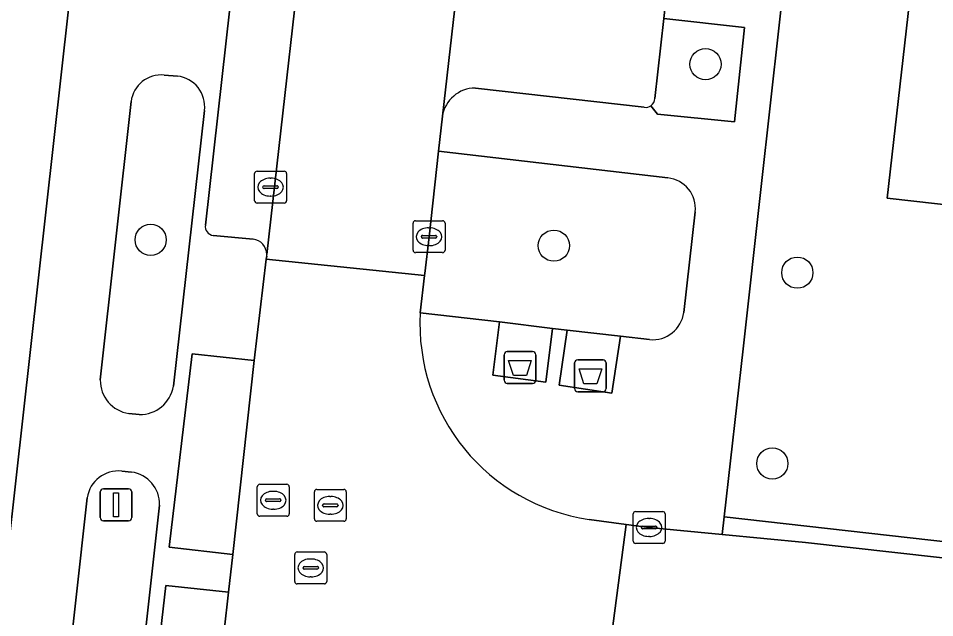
# Model space of a CAD drawing. Extents: x 161928 to 163071, y 386474 to 387428.
# Drawn here: x 162098.94 to 162127.67, y 387093.2 to 387112 of the extents above; entities that cross this region are included whole.
import ezdxf

# ---------------------------------------------------------------- set-up
doc = ezdxf.new("R2010")
doc.units = 0
for name, color, linetype in [('IMGEO_Afval_apart_plaats', 7, 'Continuous'), ('IMGEO_Boom', 7, 'Continuous'), ('IMGEO_Erf', 7, 'Continuous'), ('IMGEO_Groenvoorziening', 7, 'Continuous'), ('IMGEO_Kolk', 7, 'Continuous'), ('IMGEO_Lichtmast', 7, 'Continuous'), ('IMGEO_Parkeervlak_open', 7, 'Continuous'), ('IMGEO_Rijbaan_lokaal_gesloten', 7, 'Continuous'), ('IMGEO_Rijbaan_lokaal_open', 7, 'Continuous'), ('IMGEO_Rioolput', 7, 'Continuous'), ('IMGEO_Voetpad_gesloten', 7, 'Continuous'), ('IMGEO_Voetpad_open', 7, 'Continuous')]:
    doc.layers.add(name, color=color, linetype=linetype)

msp = doc.modelspace()

# ---------------------------------------------------------------- linework, layer by layer
at = {"layer": 'IMGEO_Afval_apart_plaats'}
for p, q in [((162114.269, 387101.546), (162115.059, 387101.546)), ((162115.059, 387101.546), (162114.269, 387101.546)), ((162114.169, 387100.646), (162114.169, 387101.446)), ((162114.169, 387101.446), (162114.169, 387100.646)), ((162115.159, 387101.446), (162115.159, 387100.646)), ((162115.159, 387100.646), (162115.159, 387101.446)), ((162116.481, 387101.287), (162117.271, 387101.287)), ((162117.271, 387101.287), (162116.481, 387101.287)), ((162116.381, 387100.387), (162116.381, 387101.187)), ((162116.381, 387101.187), (162116.381, 387100.387)), ((162117.371, 387101.187), (162117.371, 387100.387)), ((162117.371, 387100.387), (162117.371, 387101.187)), ((162115.059, 387100.546), (162114.269, 387100.546)), ((162114.269, 387100.546), (162115.059, 387100.546)), ((162117.271, 387100.287), (162116.481, 387100.287)), ((162116.481, 387100.287), (162117.271, 387100.287))]:
    msp.add_line(p, q, dxfattribs=at)
for points in [[(162114.312, 387101.26), (162115.016, 387101.26), (162114.867, 387100.79), (162114.461, 387100.79), (162114.312, 387101.26)], [(162116.524, 387101.001), (162117.228, 387101.001), (162117.079, 387100.531), (162116.673, 387100.531), (162116.524, 387101.001)]]:
    msp.add_lwpolyline(points, dxfattribs=at)
for centre, start, end in [((162114.269, 387101.446), 90, 180), ((162114.269, 387101.446), 90, 180), ((162115.059, 387101.446), 0, 90), ((162115.059, 387101.446), 360, 90), ((162116.481, 387101.187), 90, 180), ((162116.481, 387101.187), 90, 180), ((162117.271, 387101.187), 0, 90), ((162117.271, 387101.187), 360, 90), ((162114.269, 387100.646), 180, 270), ((162114.269, 387100.646), 180, 270), ((162115.059, 387100.646), 270, 0), ((162115.059, 387100.646), 270, 0), ((162116.481, 387100.387), 180, 270), ((162116.481, 387100.387), 180, 270), ((162117.271, 387100.387), 270, 0), ((162117.271, 387100.387), 270, 0)]:
    msp.add_arc(centre, 0.1, start, end, dxfattribs=at)
at = {"layer": 'IMGEO_Boom'}
for centre in [(162120.483, 387110.556), (162103.088, 387105.05), (162115.73, 387104.867), (162123.362, 387104.019), (162122.578, 387098.032)]:
    msp.add_circle(centre, 0.489, dxfattribs=at)
at = {"layer": 'IMGEO_Erf'}
msp.add_lwpolyline([(162097.649, 387086.723), (162101.718, 387123.058), (162097.843, 387123.48)], dxfattribs=at)
at = {"layer": 'IMGEO_Groenvoorziening'}
for points in [[(162147.632, 387109.743), (162148.715, 387109.615), (162148.761, 387110.002), (162150.094, 387109.847), (162150.265, 387111.327), (162148.01, 387111.589), (162148.324, 387114.291), (162150.578, 387114.029), (162151.927, 387125.641), (162149.642, 387125.907), (162149.082, 387120.965), (162128.095, 387123.286), (162130.158, 387141.956), (162130.784, 387141.887), (162131.84, 387151.186), (162127.241, 387151.764), (162123.607, 387119.13), (162127.577, 387118.679), (162126.18, 387106.357), (162132.489, 387105.642), (162131.78, 387099.381), (162140.424, 387098.403), (162139.952, 387094.229), (162145.679, 387093.582)], [(162139.952, 387094.229), (162140.424, 387098.403), (162131.78, 387099.381), (162132.489, 387105.642), (162126.18, 387106.357), (162127.577, 387118.679), (162123.607, 387119.13), (162123.354, 387116.854), (162122.226, 387106.719), (162121.659, 387101.629), (162121.073, 387096.363)]]:
    msp.add_lwpolyline(points, close=True, dxfattribs=at)
for points in [[(162118.771, 387109.256), (162118.978, 387108.991), (162121.39, 387108.745), (162121.706, 387111.709), (162119.178, 387111.993)], [(162119.178, 387111.993), (162118.893, 387109.481)], [(162103.927, 387110.184), (162103.515, 387110.216)], [(162102.475, 387109.384), (162101.509, 387100.655)], [(162103.8, 387100.457), (162104.776, 387109.108)], [(162119.304, 387106.991), (162112.111, 387107.829), (162111.816, 387105.147), (162111.682, 387103.994), (162111.675, 387103.932), (162111.54, 387102.764), (162114.022, 387102.479), (162115.69, 387102.273), (162116.145, 387102.22), (162117.817, 387102.027), (162118.73, 387101.921)], [(162119.801, 387102.775), (162120.159, 387105.931)], [(162102.405, 387099.606), (162102.729, 387099.574)], [(162102.489, 387097.766), (162102.182, 387097.798)], [(162101.096, 387096.961), (162100.044, 387087.42)], [(162102.325, 387087.304), (162103.367, 387096.733)]]:
    msp.add_lwpolyline(points, dxfattribs=at)
for centre, radius, start, end in [((162103.416, 387109.274), 0.947, 83.9781, 173.3416), ((162103.818, 387109.225), 0.965, 353.0363, 83.513), ((162118.611, 387109.489), 0.283, 304.5975, 358.4674), ((162119.202, 387106.034), 0.963, 353.8838, 83.8957), ((162118.825, 387102.9), 0.984, 264.4396, 352.6972), ((162102.543, 387100.631), 1.034, 178.648, 262.3564), ((162102.762, 387100.625), 1.051, 268.1896, 350.819), ((162102.083, 387096.803), 1, 84.3269, 170.9173), ((162102.353, 387096.761), 1.014, 358.411, 82.3149)]:
    msp.add_arc(centre, radius, start, end, dxfattribs=at)
at = {"layer": 'IMGEO_Kolk'}
for p, q in [((162106.347, 387106.276), (162106.347, 387107.128)), ((162106.422, 387107.202), (162107.274, 387107.202)), ((162106.835, 387106.982), (162106.86, 387106.982)), ((162107.348, 387107.128), (162107.348, 387106.276)), ((162106.606, 387106.696), (162106.606, 387106.708)), ((162106.649, 387106.745), (162107.047, 387106.745)), ((162107.09, 387106.708), (162107.09, 387106.696)), ((162107.044, 387106.659), (162106.646, 387106.659)), ((162106.858, 387106.422), (162106.833, 387106.422)), ((162107.274, 387106.202), (162106.422, 387106.202)), ((162111.315, 387104.721), (162111.315, 387105.573)), ((162111.39, 387105.647), (162112.242, 387105.647)), ((162112.316, 387105.573), (162112.316, 387104.721)), ((162111.803, 387105.427), (162111.828, 387105.427)), ((162111.574, 387105.141), (162111.574, 387105.153)), ((162112.012, 387105.104), (162111.614, 387105.104)), ((162111.617, 387105.19), (162112.015, 387105.19)), ((162112.058, 387105.153), (162112.058, 387105.141)), ((162111.826, 387104.867), (162111.801, 387104.867)), ((162112.242, 387104.647), (162111.39, 387104.647)), ((162118.214, 387095.602), (162118.214, 387096.454)), ((162118.289, 387096.528), (162119.141, 387096.528)), ((162119.215, 387096.454), (162119.215, 387095.602)), ((162118.516, 387096.071), (162118.914, 387096.071)), ((162118.702, 387096.308), (162118.727, 387096.308)), ((162118.473, 387096.022), (162118.473, 387096.034)), ((162118.911, 387095.985), (162118.513, 387095.985)), ((162118.957, 387096.034), (162118.957, 387096.022)), ((162119.141, 387095.528), (162118.289, 387095.528)), ((162118.725, 387095.748), (162118.7, 387095.748))]:
    msp.add_line(p, q, dxfattribs=at)
for points in [[(162106.347, 387106.276), (162106.347, 387107.128)], [(162106.422, 387107.202), (162107.274, 387107.202)], [(162107.348, 387107.128), (162107.348, 387106.276)], [(162107.274, 387106.202), (162106.422, 387106.202)], [(162111.315, 387104.721), (162111.315, 387105.573)], [(162111.39, 387105.647), (162112.242, 387105.647)], [(162112.316, 387105.573), (162112.316, 387104.721)], [(162112.242, 387104.647), (162111.39, 387104.647)], [(162118.214, 387095.602), (162118.214, 387096.454)], [(162118.289, 387096.528), (162119.141, 387096.528)], [(162119.215, 387096.454), (162119.215, 387095.602)], [(162119.141, 387095.528), (162118.289, 387095.528)]]:
    msp.add_lwpolyline(points, dxfattribs=at)
for centre, radius, start, end in [((162106.424, 387107.126), 0.0765, 91.552, 178.448), ((162106.424, 387107.126), 0.0765, 91.552, 178.448), ((162107.272, 387107.126), 0.0765, 1.552, 88.448), ((162107.272, 387107.126), 0.0765, 1.552, 88.448), ((162106.646, 387106.705), 0.0403, 85.8775, 175.7526), ((162106.643, 387106.695), 0.0366, 178.938, 274.7102), ((162107.047, 387106.702), 0.043, 264.8664, 352.4533), ((162107.051, 387106.707), 0.0386, 1.7309, 96.639), ((162106.424, 387106.278), 0.0765, 181.552, 268.448), ((162106.424, 387106.278), 0.0765, 181.552, 268.448), ((162107.272, 387106.278), 0.0765, 271.552, 358.448), ((162107.272, 387106.278), 0.0765, 271.552, 358.448), ((162111.392, 387105.571), 0.0765, 91.552, 178.448), ((162111.392, 387105.571), 0.0765, 91.552, 178.448), ((162112.24, 387105.571), 0.0765, 1.552, 88.448), ((162112.24, 387105.571), 0.0765, 1.552, 88.448), ((162111.614, 387105.15), 0.0403, 85.8775, 175.7526), ((162111.611, 387105.14), 0.0366, 178.938, 274.7102), ((162112.015, 387105.147), 0.043, 264.8664, 352.4533), ((162112.019, 387105.152), 0.0386, 1.7309, 96.639), ((162111.392, 387104.723), 0.0765, 181.552, 268.448), ((162111.392, 387104.723), 0.0765, 181.552, 268.448), ((162112.24, 387104.723), 0.0765, 271.552, 358.448), ((162112.24, 387104.723), 0.0765, 271.552, 358.448), ((162118.291, 387096.452), 0.0765, 91.552, 178.448), ((162118.291, 387096.452), 0.0765, 91.552, 178.448), ((162119.139, 387096.452), 0.0765, 1.552, 88.448), ((162119.139, 387096.452), 0.0765, 1.552, 88.448), ((162118.513, 387096.031), 0.0403, 85.8775, 175.7526), ((162118.918, 387096.033), 0.0386, 1.7309, 96.639), ((162118.51, 387096.021), 0.0366, 178.938, 274.7102), ((162118.914, 387096.028), 0.043, 264.8664, 352.4533), ((162118.291, 387095.604), 0.0765, 181.552, 268.448), ((162118.291, 387095.604), 0.0765, 181.552, 268.448), ((162119.139, 387095.604), 0.0765, 271.552, 358.448), ((162119.139, 387095.604), 0.0765, 271.552, 358.448)]:
    msp.add_arc(centre, radius, start, end, dxfattribs=at)
for centre, major_axis, ratio, start_param, end_param in [((162106.834, 387106.702), (-0.387, 0.002), 0.722429, 4.712389, 7.853982), ((162106.859, 387106.702), (-0.39, 0.002), 0.717154, 1.570796, 4.712389), ((162111.802, 387105.147), (-0.387, 0.002), 0.722429, 4.712389, 7.853982), ((162111.827, 387105.147), (-0.39, 0.002), 0.717154, 1.570796, 4.712389), ((162118.701, 387096.028), (-0.387, 0.002), 0.722429, 4.712389, 7.853982), ((162118.726, 387096.028), (-0.39, 0.002), 0.717154, 1.570796, 4.712389)]:
    msp.add_ellipse(centre, major_axis=major_axis, ratio=ratio, start_param=start_param, end_param=end_param, dxfattribs=at)
at = {"layer": 'IMGEO_Lichtmast'}
for p, q in [((162101.607, 387097.241), (162102.397, 387097.241)), ((162102.397, 387097.241), (162101.607, 387097.241)), ((162101.507, 387096.341), (162101.507, 387097.141)), ((162101.507, 387097.141), (162101.507, 387096.341)), ((162102.497, 387097.141), (162102.497, 387096.341)), ((162102.497, 387096.341), (162102.497, 387097.141)), ((162102.397, 387096.241), (162101.607, 387096.241)), ((162101.607, 387096.241), (162102.397, 387096.241))]:
    msp.add_line(p, q, dxfattribs=at)
msp.add_lwpolyline([(162101.927, 387097.116), (162102.077, 387097.116), (162102.077, 387096.366), (162101.927, 387096.366), (162101.927, 387097.116)], dxfattribs=at)
for centre, start, end in [((162101.607, 387097.141), 90, 180), ((162101.607, 387097.141), 90, 180), ((162102.397, 387097.141), 0, 90), ((162102.397, 387097.141), 360, 90), ((162101.607, 387096.341), 180, 270), ((162101.607, 387096.341), 180, 270), ((162102.397, 387096.341), 270, 0), ((162102.397, 387096.341), 270, 0)]:
    msp.add_arc(centre, 0.1, start, end, dxfattribs=at)
at = {"layer": 'IMGEO_Parkeervlak_open'}
for points in [[(162106.727, 387104.591), (162108.158, 387117.247), (162111.539, 387147.169)], [(162109.419, 387146.635), (162104.803, 387105.513)], [(162116.123, 387143.092), (162112.233, 387108.928)], [(162118.893, 387109.481), (162119.178, 387111.993), (162119.875, 387118.291), (162120.21, 387121.28), (162122.415, 387141.165)], [(162113.267, 387109.811), (162118.565, 387109.208)], [(162105.046, 387105.186), (162106.3, 387105.075)]]:
    msp.add_lwpolyline(points, dxfattribs=at)
for points in [[(162106.337, 387101.265), (162104.385, 387101.478), (162103.673, 387095.412), (162105.662, 387095.183)], [(162105.531, 387093.999), (162103.568, 387094.209), (162102.877, 387088.164), (162104.847, 387087.933)]]:
    msp.add_lwpolyline(points, close=True, dxfattribs=at)
for centre, radius, start, end in [((162113.275, 387108.755), 1.056, 90.4259, 170.5664), ((162118.611, 387109.489), 0.283, 304.5975, 358.4674), ((162118.609, 387109.486), 0.282, 261.0584, 305.1744), ((162105.093, 387105.474), 0.292, 172.407, 260.8265), ((162106.23, 387104.583), 0.497, 0.8964, 81.9431)]:
    msp.add_arc(centre, radius, start, end, dxfattribs=at)
at = {"layer": 'IMGEO_Rijbaan_lokaal_gesloten'}
for points in [[(162116.123, 387143.092), (162116.26, 387144.244), (162116.581, 387147.16), (162116.674, 387147.954), (162111.693, 387148.544), (162111.674, 387148.373), (162111.539, 387147.169), (162108.158, 387117.247), (162106.727, 387104.591)], [(162106.725, 387104.532), (162106.714, 387104.442), (162111.675, 387103.932), (162111.682, 387103.994), (162111.816, 387105.147), (162112.111, 387107.829), (162112.233, 387108.928), (162116.123, 387143.092)]]:
    msp.add_lwpolyline(points, dxfattribs=at)
msp.add_arc((162106.298, 387104.576), 0.429, 354.1133, 2.0037, dxfattribs=at)
at = {"layer": 'IMGEO_Rijbaan_lokaal_open'}
for points in [[(162111.54, 387102.764), (162111.675, 387103.932), (162106.714, 387104.442), (162106.337, 387101.265), (162105.662, 387095.183), (162105.531, 387093.999), (162104.847, 387087.933), (162104.673, 387086.1), (162109.62, 387085.467), (162109.761, 387086.53)], [(162116.088, 387091.27), (162117.337, 387091.118), (162117.996, 387096.125)], [(162117.996, 387096.125), (162116.832, 387096.281)]]:
    msp.add_lwpolyline(points, dxfattribs=at)
msp.add_lwpolyline([(162158.003, 387091.704), (162151.345, 387092.449), (162123.614, 387095.554), (162121.01, 387095.806), (162118.715, 387096.028), (162117.996, 387096.125), (162117.337, 387091.118), (162118.069, 387091.03), (162120.68, 387090.694), (162172.779, 387084.959), (162173.314, 387089.989), (162171.32, 387090.212), (162165.056, 387090.938)], close=True, dxfattribs=at)
msp.add_arc((162117.724, 387102.411), 6.194, 176.7314, 261.7174, dxfattribs=at)
at = {"layer": 'IMGEO_Rioolput'}
for p, q in [((162106.431, 387096.456), (162106.431, 387097.308)), ((162106.506, 387097.382), (162107.358, 387097.382)), ((162107.432, 387097.308), (162107.432, 387096.456)), ((162108.296, 387097.222), (162109.148, 387097.222)), ((162106.733, 387096.925), (162107.131, 387096.925)), ((162106.919, 387097.162), (162106.944, 387097.162)), ((162108.221, 387096.296), (162108.221, 387097.148)), ((162108.709, 387097.002), (162108.734, 387097.002)), ((162109.222, 387097.148), (162109.222, 387096.296)), ((162106.69, 387096.876), (162106.69, 387096.888)), ((162107.128, 387096.839), (162106.73, 387096.839)), ((162107.174, 387096.888), (162107.174, 387096.876)), ((162108.48, 387096.716), (162108.48, 387096.728)), ((162108.918, 387096.679), (162108.52, 387096.679)), ((162108.523, 387096.765), (162108.921, 387096.765)), ((162108.964, 387096.728), (162108.964, 387096.716)), ((162107.358, 387096.382), (162106.506, 387096.382)), ((162106.942, 387096.602), (162106.917, 387096.602)), ((162108.732, 387096.442), (162108.707, 387096.442)), ((162109.148, 387096.222), (162108.296, 387096.222)), ((162107.681, 387095.26), (162108.533, 387095.26)), ((162107.606, 387094.334), (162107.606, 387095.186)), ((162108.094, 387095.04), (162108.119, 387095.04)), ((162108.607, 387095.186), (162108.607, 387094.334)), ((162107.865, 387094.754), (162107.865, 387094.766)), ((162108.303, 387094.717), (162107.905, 387094.717)), ((162107.908, 387094.803), (162108.306, 387094.803)), ((162108.349, 387094.766), (162108.349, 387094.754)), ((162108.117, 387094.48), (162108.092, 387094.48)), ((162108.533, 387094.26), (162107.681, 387094.26))]:
    msp.add_line(p, q, dxfattribs=at)
for points in [[(162106.431, 387096.456), (162106.431, 387097.308)], [(162106.506, 387097.382), (162107.358, 387097.382)], [(162107.432, 387097.308), (162107.432, 387096.456)], [(162108.296, 387097.222), (162109.148, 387097.222)], [(162108.221, 387096.296), (162108.221, 387097.148)], [(162109.222, 387097.148), (162109.222, 387096.296)], [(162107.358, 387096.382), (162106.506, 387096.382)], [(162109.148, 387096.222), (162108.296, 387096.222)], [(162107.681, 387095.26), (162108.533, 387095.26)], [(162107.606, 387094.334), (162107.606, 387095.186)], [(162108.607, 387095.186), (162108.607, 387094.334)], [(162108.533, 387094.26), (162107.681, 387094.26)]]:
    msp.add_lwpolyline(points, dxfattribs=at)
for centre, radius, start, end in [((162106.508, 387097.306), 0.0765, 91.552, 178.448), ((162106.508, 387097.306), 0.0765, 91.552, 178.448), ((162107.356, 387097.306), 0.0765, 1.552, 88.448), ((162107.356, 387097.306), 0.0765, 1.552, 88.448), ((162108.298, 387097.146), 0.0765, 91.552, 178.448), ((162108.298, 387097.146), 0.0765, 91.552, 178.448), ((162109.146, 387097.146), 0.0765, 1.552, 88.448), ((162109.146, 387097.146), 0.0765, 1.552, 88.448), ((162106.73, 387096.885), 0.0403, 85.8775, 175.7526), ((162107.135, 387096.887), 0.0386, 1.7309, 96.639), ((162106.727, 387096.875), 0.0366, 178.938, 274.7102), ((162107.131, 387096.882), 0.043, 264.8664, 352.4533), ((162108.52, 387096.725), 0.0403, 85.8775, 175.7526), ((162108.517, 387096.715), 0.0366, 178.938, 274.7102), ((162108.921, 387096.722), 0.043, 264.8664, 352.4533), ((162108.925, 387096.727), 0.0386, 1.7309, 96.639), ((162106.508, 387096.458), 0.0765, 181.552, 268.448), ((162106.508, 387096.458), 0.0765, 181.552, 268.448), ((162107.356, 387096.458), 0.0765, 271.552, 358.448), ((162107.356, 387096.458), 0.0765, 271.552, 358.448), ((162108.298, 387096.298), 0.0765, 181.552, 268.448), ((162108.298, 387096.298), 0.0765, 181.552, 268.448), ((162109.146, 387096.298), 0.0765, 271.552, 358.448), ((162109.146, 387096.298), 0.0765, 271.552, 358.448), ((162107.683, 387095.184), 0.0765, 91.552, 178.448), ((162107.683, 387095.184), 0.0765, 91.552, 178.448), ((162108.531, 387095.184), 0.0765, 1.552, 88.448), ((162108.531, 387095.184), 0.0765, 1.552, 88.448), ((162107.905, 387094.763), 0.0403, 85.8775, 175.7526), ((162107.902, 387094.753), 0.0366, 178.938, 274.7102), ((162108.306, 387094.76), 0.043, 264.8664, 352.4533), ((162108.31, 387094.765), 0.0386, 1.7309, 96.639), ((162107.683, 387094.336), 0.0765, 181.552, 268.448), ((162107.683, 387094.336), 0.0765, 181.552, 268.448), ((162108.531, 387094.336), 0.0765, 271.552, 358.448), ((162108.531, 387094.336), 0.0765, 271.552, 358.448)]:
    msp.add_arc(centre, radius, start, end, dxfattribs=at)
for centre, major_axis, ratio, start_param, end_param in [((162106.918, 387096.882), (-0.387, 0.002), 0.722429, 4.712389, 7.853982), ((162106.943, 387096.882), (-0.39, 0.002), 0.717154, 1.570796, 4.712389), ((162108.708, 387096.722), (-0.387, 0.002), 0.722429, 4.712389, 7.853982), ((162108.733, 387096.722), (-0.39, 0.002), 0.717154, 1.570796, 4.712389), ((162108.093, 387094.76), (-0.387, 0.002), 0.722429, 4.712389, 7.853982), ((162108.118, 387094.76), (-0.39, 0.002), 0.717154, 1.570796, 4.712389)]:
    msp.add_ellipse(centre, major_axis=major_axis, ratio=ratio, start_param=start_param, end_param=end_param, dxfattribs=at)
at = {"layer": 'IMGEO_Voetpad_gesloten'}
for points in [[(162115.69, 387102.273), (162114.022, 387102.479), (162113.814, 387100.805), (162115.482, 387100.581)], [(162117.817, 387102.027), (162116.145, 387102.22), (162115.9, 387100.488), (162117.549, 387100.243)]]:
    msp.add_lwpolyline(points, close=True, dxfattribs=at)
at = {"layer": 'IMGEO_Voetpad_open'}
for points in [[(162104.803, 387105.513), (162109.419, 387146.635), (162112.13, 387170.209), (162112.905, 387177.165), (162114.06, 387187.522)], [(162116.832, 387096.281), (162117.996, 387096.125), (162118.715, 387096.028), (162121.01, 387095.806), (162121.073, 387096.363), (162121.659, 387101.629), (162122.226, 387106.719), (162123.354, 387116.854), (162123.607, 387119.13), (162127.241, 387151.764)], [(162106.703, 387146.717), (162104.183, 387124.301), (162101.9, 387124.604), (162101.718, 387123.058), (162097.649, 387086.723), (162097.645, 387085.295), (162097.329, 387082.251), (162097.16, 387080.725), (162098.906, 387080.512), (162096.828, 387061.825), (162096.466, 387058.574)], [(162122.415, 387141.165), (162120.21, 387121.28), (162122.894, 387120.971), (162122.569, 387118.013), (162119.875, 387118.291), (162119.178, 387111.993), (162121.706, 387111.709), (162121.39, 387108.745), (162118.978, 387108.991), (162118.771, 387109.256)], [(162103.515, 387110.216), (162103.927, 387110.184)], [(162118.565, 387109.208), (162113.267, 387109.811)], [(162101.509, 387100.655), (162102.475, 387109.384)], [(162104.776, 387109.108), (162103.8, 387100.457)], [(162112.233, 387108.928), (162112.111, 387107.829), (162119.304, 387106.991)], [(162120.159, 387105.931), (162119.801, 387102.775)], [(162106.3, 387105.075), (162105.046, 387105.186)], [(162103.623, 387076.823), (162103.63, 387076.886), (162103.982, 387080.136), (162102.962, 387080.25), (162103.63, 387086.222), (162104.673, 387086.1), (162104.847, 387087.933), (162102.877, 387088.164), (162103.568, 387094.209), (162105.531, 387093.999), (162105.662, 387095.183), (162103.673, 387095.412), (162104.385, 387101.478), (162106.337, 387101.265), (162106.714, 387104.442), (162106.725, 387104.532)], [(162118.73, 387101.921), (162117.817, 387102.027), (162117.549, 387100.243), (162115.9, 387100.488), (162116.145, 387102.22), (162115.69, 387102.273), (162115.482, 387100.581), (162113.814, 387100.805), (162114.022, 387102.479), (162111.54, 387102.764)], [(162102.729, 387099.574), (162102.405, 387099.606)], [(162102.182, 387097.798), (162102.489, 387097.766)], [(162100.044, 387087.42), (162101.096, 387096.961)], [(162103.367, 387096.733), (162102.325, 387087.304)]]:
    msp.add_lwpolyline(points, dxfattribs=at)
msp.add_lwpolyline([(162121.073, 387096.363), (162121.01, 387095.806), (162123.614, 387095.554), (162151.345, 387092.449), (162151.4, 387092.945), (162146.808, 387093.454), (162145.679, 387093.582), (162139.952, 387094.229)], close=True, dxfattribs=at)
for centre, radius, start, end in [((162103.416, 387109.274), 0.947, 83.9781, 173.3416), ((162103.818, 387109.225), 0.965, 353.0363, 83.513), ((162113.275, 387108.755), 1.056, 90.4259, 170.5664), ((162118.609, 387109.486), 0.282, 261.0584, 305.1744), ((162119.202, 387106.034), 0.963, 353.8838, 83.8957), ((162105.093, 387105.474), 0.292, 172.407, 260.8265), ((162106.23, 387104.583), 0.497, 0.8964, 81.9431), ((162106.298, 387104.576), 0.429, 354.1133, 2.0037), ((162117.724, 387102.411), 6.194, 176.7314, 261.7174), ((162118.825, 387102.9), 0.984, 264.4396, 352.6972), ((162102.543, 387100.631), 1.034, 178.648, 262.3564), ((162102.762, 387100.625), 1.051, 268.1896, 350.819), ((162102.083, 387096.803), 1, 84.3269, 170.9173), ((162102.353, 387096.761), 1.014, 358.411, 82.3149)]:
    msp.add_arc(centre, radius, start, end, dxfattribs=at)

doc.saveas('drawing.dxf')
